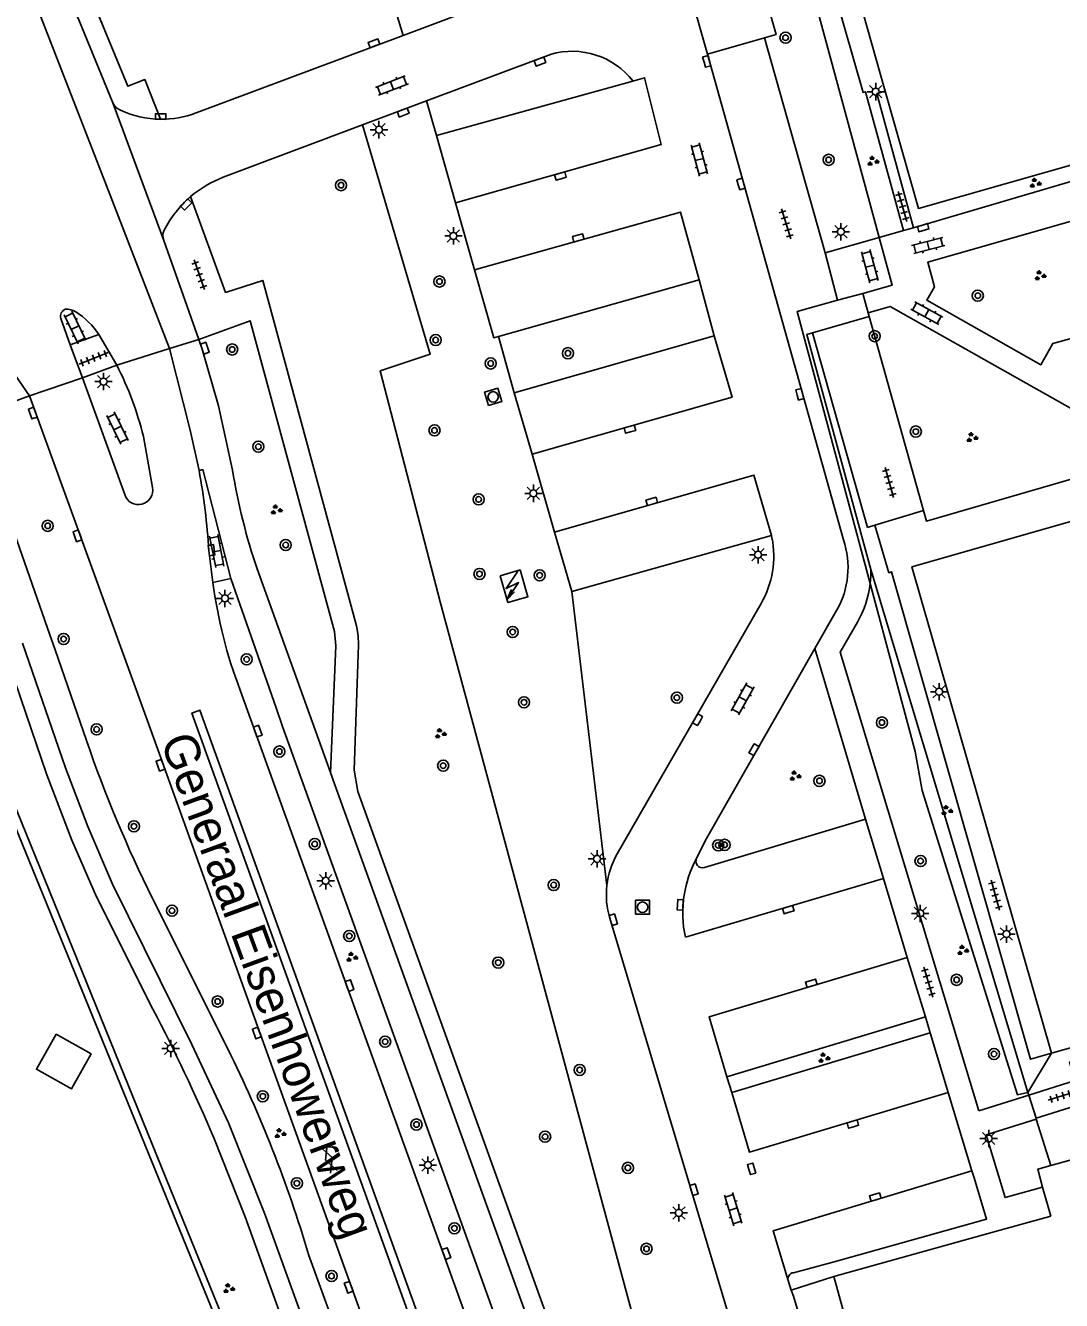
# Model space of a CAD drawing. Extents: x 137999 to 141000, y 397500 to 400501.
# Drawn here: x 138301.8 to 138376.2, y 399144.4 to 399235.9 of the extents above; entities that cross this region are included whole.
import ezdxf

# ---------------------------------------------------------------- set-up
doc = ezdxf.new("R2010")
doc.units = 0
for name, color, linetype in [('gg-afsc-hekwerk', 7, 'Continuous'), ('gg-afsc-muur', 7, 'Continuous'), ('gg-anno-openbare ruimte label', 7, 'Continuous'), ('gg-bbg-gedigitaliseerde bijgebouw', 7, 'Continuous'), ('gg-bbg-hoofdgebouw', 7, 'Continuous'), ('gg-bbg-lage trafo', 7, 'Continuous'), ('gg-knt-verharding', 7, 'Continuous'), ('gg-knt-verharding nz', 7, 'Continuous'), ('gt-grn-groengrens', 7, 'Continuous'), ('gt-grn-weggrens', 7, 'Continuous'), ('gt-symb-boom', 7, 'Continuous'), ('gt-symb-gesloten verharding', 7, 'Continuous'), ('gt-symb-groenvak', 7, 'Continuous'), ('gt-symb-klinker verharding', 7, 'Continuous'), ('gt-symb-kolk', 7, 'Continuous'), ('gt-symb-lichtmast', 7, 'Continuous'), ('gt-symb-rioolschacht', 7, 'Continuous'), ('gt-symb-tegel verharding', 7, 'Continuous'), ('gt-symb-trafo symbool', 7, 'Continuous')]:
    doc.layers.add(name, color=color, linetype=linetype)

# ---------------------------------------------------------------- blocks, each defined once
blk = doc.blocks.new('gt0-BOOM')
at = {"layer": 'gt-symb-boom'}
for radius in [0.4, 0.2]:
    blk.add_circle((0, 0), radius, dxfattribs=at)
blk = doc.blocks.new('gt0-LMAST')
at = {"layer": 'gt-symb-lichtmast'}
for p, q in [((-0.182, 0.173), (-0.447, 0.438)), ((-0.005, 0.246), (-0.005, 0.621)), ((0.172, 0.173), (0.437, 0.438)), ((-0.255, -0.004), (-0.63, -0.004)), ((-0.182, -0.181), (-0.447, -0.446)), ((-0.005, -0.254), (-0.005, -0.629)), ((0.437, -0.446), (0.172, -0.181)), ((0.245, -0.004), (0.62, -0.004))]:
    blk.add_line(p, q, dxfattribs=at)
blk.add_circle((-0.005, -0.004), 0.25, dxfattribs=at)
blk = doc.blocks.new('gt0-TEG1')
at = {"layer": 'gt-symb-tegel verharding'}
for p, q in [((-1.125, 0), (1.125, 0)), ((-0.9, -0.25), (-0.9, 0.25)), ((-0.45, -0.25), (-0.45, 0.25)), ((0, -0.25), (0, 0.25)), ((0.45, -0.25), (0.45, 0.25)), ((0.9, -0.25), (0.9, 0.25))]:
    blk.add_line(p, q, dxfattribs=at)
blk = doc.blocks.new('gt0-GRVAK')
at = {"layer": 'gt-symb-groenvak'}
for p, q in [((-0.11, 0.189), (-0.228, 0.24)), ((-0.182, 0.153), (0.088, 0.153)), ((-0.091, 0.211), (-0.156, 0.322)), ((-0.047, 0.214), (-0.047, 0.393)), ((-0.004, 0.211), (0.061, 0.322)), ((0.015, 0.189), (0.133, 0.24)), ((0.262, -0.052), (0.197, 0.059)), ((0.305, -0.049), (0.305, 0.13)), ((0.349, -0.052), (0.414, 0.059)), ((-0.245, -0.228), (-0.363, -0.177)), ((-0.318, -0.264), (-0.047, -0.264)), ((-0.226, -0.206), (-0.291, -0.095)), ((-0.183, -0.203), (-0.183, -0.024)), ((-0.139, -0.206), (-0.074, -0.095)), ((-0.12, -0.228), (-0.002, -0.177)), ((0.243, -0.074), (0.125, -0.023)), ((0.17, -0.11), (0.441, -0.11)), ((0.368, -0.074), (0.486, -0.023))]:
    blk.add_line(p, q, dxfattribs=at)
blk = doc.blocks.new('gt0-KL1')
at = {"layer": 'gt-symb-klinker verharding'}
for p, q in [((-1.15, 0.3), (1.15, 0.3)), ((-1, -0.3), (-1, 0.3)), ((-0.5, 0.3), (-0.5, 0.45)), ((0, -0.3), (0, 0.3)), ((0.5, 0.3), (0.5, 0.45)), ((1, -0.3), (1, 0.3)), ((-1.15, -0.3), (1.15, -0.3)), ((-0.5, -0.45), (-0.5, -0.3)), ((0.5, -0.45), (0.5, -0.3))]:
    blk.add_line(p, q, dxfattribs=at)
blk = doc.blocks.new('gt0-KOLK')
at = {"layer": 'gt-symb-kolk'}
blk.add_lwpolyline([(0, 0), (0.375, 0), (0.375, 0.4), (-0.375, 0.4), (-0.375, 0), (0, 0)], dxfattribs=at)
blk = doc.blocks.new('gt0-RS')
at = {"layer": 'gt-symb-rioolschacht'}
blk.add_lwpolyline([(-0.5, -0.5), (0.5, -0.5), (0.5, 0.5), (-0.5, 0.5)], close=True, dxfattribs=at)
blk.add_circle((0, 0), 0.375, dxfattribs=at)
blk = doc.blocks.new('gt0-HSP')
at = {"layer": 'gt-symb-trafo symbool'}
for points in [[(0.771, 0.746), (-0.529, -0.004), (0.471, -0.004), (-0.829, -0.754)], [(-0.217, -0.24), (-0.829, -0.754), (-0.077, -0.48)]]:
    blk.add_lwpolyline(points, dxfattribs=at)
blk = doc.blocks.new('gt0-GESVH1')
at = {"layer": 'gt-symb-gesloten verharding'}
for p, q in [((-0.992, -0.261), (0.008, 0.239)), ((0.008, -0.261), (-0.992, 0.239)), ((0.008, 0.239), (1.008, -0.261)), ((1.008, 0.239), (0.008, -0.261))]:
    blk.add_line(p, q, dxfattribs=at)

msp = doc.modelspace()

# ---------------------------------------------------------------- linework, layer by layer
at = {"layer": 'gg-afsc-hekwerk'}
for p, q in [((138358.554, 399248.677), (138363.499, 399231.238)), ((138360.083, 399216.221), (138361.885, 399216.715)), ((138375.436, 399162.17), (138426.269, 399176.659)), ((138375.436, 399162.17), (138373.748, 399159.354)), ((138373.808, 399159.164), (138373.748, 399159.354)), ((138374.328, 399157.503), (138373.808, 399159.164)), ((138374.347, 399157.443), (138374.328, 399157.503)), ((138375.394, 399154.104), (138374.347, 399157.443))]:
    msp.add_line(p, q, dxfattribs=at)
for points in [[(138363.075, 399220.728), (138354.057, 399254.023), (138355.259, 399254.412)], [(138363.499, 399231.238), (138365.888, 399222.814), (138381.287, 399227.195)], [(138361.885, 399216.715), (138364.005, 399217.297), (138363.075, 399220.728)], [(138362.425, 399195.887), (138357.176, 399215.423), (138360.083, 399216.221)], [(138426.269, 399176.659), (138416.081, 399211.572), (138365.416, 399197.088), (138375.436, 399162.17)], [(138373.748, 399159.354), (138372.993, 399159.188), (138366.145, 399181.026), (138365.662, 399183.839), (138362.425, 399195.887)]]:
    msp.add_lwpolyline(points, dxfattribs=at)
at = {"layer": 'gg-afsc-muur'}
for points in [[(138329.728, 399108.142), (138289.987, 399205.571), (138290.356, 399205.722)], [(138290.508, 399205.749), (138296.483, 399191.094), (138312.528, 399151.566), (138321.76, 399128.946)]]:
    msp.add_lwpolyline(points, dxfattribs=at)
at = {"layer": 'gg-bbg-gedigitaliseerde bijgebouw'}
msp.add_lwpolyline([(138303.985, 399163.535), (138306.502, 399162.126), (138305.093, 399159.608), (138302.575, 399161.018), (138303.985, 399163.535)], dxfattribs=at)
at = {"layer": 'gg-bbg-hoofdgebouw'}
for p, q in [((138380.91, 399155.64), (138375.394, 399154.104)), ((138374.804, 399152.56), (138375.385, 399150.476)), ((138375.385, 399150.476), (138371.069, 399149.272)), ((138371.069, 399149.272), (138359.817, 399146.135)), ((138359.817, 399146.135), (138360.852, 399142.417))]:
    msp.add_line(p, q, dxfattribs=at)
msp.add_lwpolyline([(138375.394, 399154.104), (138374.447, 399153.84), (138374.804, 399152.56)], dxfattribs=at)
at = {"layer": 'gg-bbg-lage trafo'}
msp.add_lwpolyline([(138335.856, 399196.453), (138337.297, 399196.869), (138337.853, 399194.947), (138336.412, 399194.531), (138335.856, 399196.453)], dxfattribs=at)
at = {"layer": 'gg-knt-verharding'}
for p, q in [((138314.039, 399229.675), (138328.912, 399235.243)), ((138354.842, 399235.065), (138350.748, 399233.899)), ((138359.187, 399219.622), (138354.842, 399235.065)), ((138360.501, 399199.026), (138350.748, 399233.899)), ((138331.289, 399228.051), (138345.399, 399231.964)), ((138308.069, 399230.405), (138309.975, 399225.231)), ((138325.975, 399228.81), (138330.576, 399230.536)), ((138315.993, 399225.054), (138325.975, 399228.81)), ((138332.661, 399223.216), (138331.289, 399228.051)), ((138309.975, 399225.231), (138311.714, 399220.51)), ((138334.026, 399218.402), (138332.661, 399223.216)), ((138363.075, 399220.728), (138359.187, 399219.622)), ((138364.817, 399221.224), (138363.075, 399220.728)), ((138365.523, 399221.431), (138364.817, 399221.224)), ((138314.234, 399213.415), (138311.714, 399220.51)), ((138359.187, 399219.622), (138360.083, 399216.221)), ((138350.148, 399217.696), (138335.736, 399213.623)), ((138351.23, 399213.674), (138350.148, 399217.696)), ((138362.272, 399215.332), (138361.885, 399216.715)), ((138362.272, 399215.332), (138362.347, 399215.064)), ((138304.334, 399214.922), (138304.998, 399213.019)), ((138362.347, 399215.064), (138366.248, 399201.138)), ((138304.998, 399213.019), (138307.065, 399213.76)), ((138308.345, 399211.574), (138307.065, 399213.76)), ((138336.879, 399209.577), (138351.23, 399213.674)), ((138358.288, 399213.895), (138362.233, 399199.914)), ((138304.998, 399213.019), (138305.879, 399210.65)), ((138300.603, 399211.516), (138302.088, 399209.357)), ((138305.879, 399210.65), (138308.345, 399211.574)), ((138305.879, 399210.65), (138308.917, 399202.27)), ((138302.088, 399209.357), (138298.058, 399207.908)), ((138302.088, 399209.357), (138310.551, 399186.034)), ((138338.152, 399205.176), (138336.879, 399209.577)), ((138298.058, 399207.908), (138303.53, 399192.218)), ((138310.914, 399202.784), (138310.259, 399206.436)), ((138339.769, 399199.586), (138338.152, 399205.176)), ((138341.004, 399195.317), (138339.769, 399199.586)), ((138362.752, 399200.072), (138362.233, 399199.914)), ((138355.351, 399199.343), (138341.004, 399195.317)), ((138355.376, 399199.175), (138355.351, 399199.343)), ((138315.252, 399195.962), (138314.947, 399198.259)), ((138318.417, 399196.937), (138323.69, 399182.319)), ((138315.252, 399195.962), (138316.532, 399196.243)), ((138316.532, 399196.243), (138319.782, 399186.965)), ((138344.268, 399176.475), (138354.6, 399194.464)), ((138358.455, 399191.217), (138360.016, 399193.949)), ((138358.455, 399191.217), (138362.08, 399178.985)), ((138325.637, 399180.96), (138331.4, 399165.016)), ((138362.08, 399178.985), (138350.522, 399175.499)), ((138362.08, 399178.985), (138363.377, 399174.707)), ((138363.377, 399174.707), (138365.089, 399169.052)), ((138310.909, 399173.283), (138316.306, 399162.483)), ((138365.089, 399169.052), (138366.385, 399164.773)), ((138366.385, 399164.773), (138352.138, 399160.488)), ((138366.385, 399164.773), (138366.726, 399163.629)), ((138352.487, 399159.361), (138366.726, 399163.629)), ((138366.726, 399163.629), (138368.022, 399159.363)), ((138352.138, 399160.488), (138352.487, 399159.361)), ((138368.022, 399159.363), (138369.72, 399153.739)), ((138370.218, 399158.045), (138373.808, 399159.164)), ((138370.74, 399156.314), (138374.347, 399157.443)), ((138356.764, 399145.168), (138356.536, 399145.852)), ((138356.764, 399145.168), (138359.817, 399146.135))]:
    msp.add_line(p, q, dxfattribs=at)
for points in [[(138349.502, 399256.961), (138355.672, 399235.301), (138354.842, 399235.065)], [(138357.026, 399248.24), (138361.912, 399231.146), (138362.084, 399231.193), (138364.817, 399221.224)], [(138328.912, 399235.243), (138335.53, 399237.721), (138339.499, 399239.244)], [(138308.069, 399230.405), (138305.616, 399236.366), (138305.134, 399237.392)], [(138307.034, 399236.684), (138309.136, 399231.584), (138310.37, 399232.068), (138311.475, 399229.214)], [(138330.576, 399230.536), (138338.65, 399233.547), (138339.481, 399233.875)], [(138365.523, 399221.431), (138362.892, 399231.072), (138363.499, 399231.238)], [(138365.523, 399221.431), (138377.236, 399224.864), (138381.579, 399226.106), (138381.287, 399227.195)], [(138377.008, 399213.539), (138375.545, 399213.126), (138374.684, 399211.601), (138366.486, 399216.228), (138367.031, 399217.199), (138366.555, 399218.957), (138385.902, 399224.489), (138386.312, 399223.105)], [(138313.642, 399223.665), (138316.152, 399216.785), (138318.822, 399217.646), (138325.556, 399192.845), (138325.661, 399192.165), (138325.707, 399191.478), (138325.374, 399182.489), (138325.637, 399180.96)], [(138335.736, 399213.623), (138335.408, 399213.53), (138334.026, 399218.402)], [(138362.272, 399215.332), (138363.863, 399215.778), (138376.792, 399208.49), (138378.332, 399208.925)], [(138323.69, 399182.319), (138324.065, 399191.411), (138323.974, 399192.457), (138317.919, 399214.757), (138314.234, 399213.415)], [(138314.234, 399213.415), (138314.48, 399212.721), (138315.654, 399208.648), (138316.658, 399204.022)], [(138362.48, 399196.899), (138357.87, 399213.766), (138358.288, 399213.895)], [(138366.248, 399201.138), (138366.463, 399200.372), (138381.473, 399204.721)], [(138316.532, 399196.243), (138314.528, 399204.075), (138314.251, 399204.012)], [(138375.436, 399162.17), (138373.923, 399161.738), (138363.955, 399196.732), (138363.766, 399196.661), (138362.752, 399200.072)], [(138362.425, 399195.887), (138362.47, 399196.393), (138362.48, 399196.899)], [(138370.218, 399158.045), (138360.277, 399190.97), (138361.509, 399193.128)], [(138306.176, 399184.613), (138303.934, 399191.119), (138303.53, 399192.218)], [(138331.627, 399116.033), (138329.671, 399121.04), (138318.941, 399150.68), (138316.361, 399157.18), (138313.731, 399162.801), (138308.041, 399174.3), (138306.261, 399178.44), (138304.661, 399182.66), (138301.589, 399191.602)], [(138300.305, 399191), (138303.331, 399182.16), (138305.121, 399177.471), (138306.881, 399173.4), (138310.94, 399165.328)], [(138358.455, 399191.217), (138350.674, 399177.595), (138349.966, 399176.17)], [(138341.905, 399120.026), (138340.54, 399123.53), (138317.206, 399188.243)], [(138338.378, 399118.663), (138337.379, 399121.07), (138313.734, 399186.591), (138314.309, 399186.788), (138337.956, 399121.28), (138338.951, 399118.885)], [(138343.788, 399120.761), (138340.74, 399128.72), (138320.248, 399185.625), (138319.782, 399186.965)], [(138335.413, 399117.517), (138332.551, 399125.001), (138310.551, 399186.034)], [(138323.69, 399182.319), (138323.989, 399181.436), (138345.24, 399122.6), (138345.686, 399121.495)], [(138355.885, 399132.254), (138353.407, 399139.567), (138343.734, 399171.858)], [(138331.4, 399165.016), (138346.09, 399124.23), (138346.975, 399121.993)], [(138374.328, 399157.503), (138379.074, 399158.991), (138378.136, 399161.981), (138376.732, 399161.541), (138377.148, 399160.212), (138373.808, 399159.164)], [(138315.31, 399156.103), (138317.551, 399150.42), (138324.868, 399130.183)], [(138374.804, 399152.56), (138372.101, 399151.808), (138370.74, 399156.314)], [(138369.72, 399153.739), (138369.891, 399153.228), (138370.777, 399150.266), (138359.844, 399147.209), (138356.924, 399146.417)], [(138333.481, 399116.755), (138332.071, 399120.34), (138322.105, 399147.728)], [(138357.901, 399141.452), (138356.908, 399144.735), (138356.764, 399145.168)]]:
    msp.add_lwpolyline(points, dxfattribs=at)
for centre, radius, start, end in [((138341.032, 399228.558), 5.539, 37.95109, 106.25701), ((138308.995, 399230.804), 1.008, 203.29439, 247.87163), ((138311.56, 399236.149), 6.936, 244.86908, 269.2939), ((138311.552, 399236.146), 6.932, 269.3624, 291.02304), ((138318.771, 399217.669), 7.89, 110.61077, 130.53948), ((138318.752, 399217.702), 7.853, 130.59196, 153.15433), ((138312.674, 399220.839), 1.015, 156.24787, 198.94149), ((138304.855, 399215.077), 0.544, 111.93087, 196.54993), ((138304.745, 399214.396), 1.188, 56.5668, 94.49724), ((138302.523, 399210.78), 5.432, 33.26624, 58.02125), ((138286.855, 399200.643), 24.111, 13.90243, 26.96015), ((138269.698, 399195.703), 45.321, 3.23262, 10.56366), ((138360.012, 399211.025), 43.916, 189.17535, 198.71059), ((138309.899, 399202.589), 1.033, 197.99694, 10.87075), ((138348.705, 399197.854), 6.8, 330.09519, 11.19718), ((138354.636, 399197.025), 6.197, 330.24303, 18.84329), ((138348.093, 399200.169), 33.11, 187.29936, 201.1117), ((138355.09, 399196.791), 7.39, 330.29042, 352.97679), ((138395.433, 399215.246), 94.368, 198.94205, 206.40249), ((138349.356, 399173.548), 5.869, 150.08874, 173.40795), ((138350.391, 399175.957), 0.476, 153.37212, 285.91912), ((138349.361, 399173.547), 5.875, 173.39909, 196.70562), ((138199.993, 399107.123), 125.288, 23.01281, 27.68222), ((138236.779, 399122.71), 88.918, 16.3412, 26.57037), ((138356.968, 399145.971), 0.448, 95.68173, 195.3615)]:
    msp.add_arc(centre, radius, start, end, dxfattribs=at)
at = {"layer": 'gg-knt-verharding nz'}
for p, q in [((138343.499, 399259.552), (138350.748, 399233.899)), ((138307.584, 399224.521), (138312.14, 399212.76)), ((138363.377, 399174.707), (138349.158, 399170.504))]:
    msp.add_line(p, q, dxfattribs=at)
for points in [[(138302.389, 399237.927), (138302.404, 399237.897), (138307.584, 399224.521)], [(138332.661, 399223.216), (138347.417, 399227.399), (138346.234, 399232.193), (138345.399, 399231.964)], [(138350.148, 399217.696), (138348.801, 399222.552), (138334.026, 399218.402)], [(138338.152, 399205.176), (138352.507, 399209.278), (138351.23, 399213.674)], [(138312.14, 399212.76), (138313.613, 399206.911), (138314.251, 399204.012)], [(138355.351, 399199.343), (138354.08, 399203.681), (138339.769, 399199.586)], [(138365.089, 399169.052), (138350.863, 399164.783), (138352.138, 399160.488)], [(138352.487, 399159.361), (138353.768, 399155.066), (138368.022, 399159.363)], [(138369.72, 399153.739), (138355.47, 399149.424), (138356.536, 399145.852)]]:
    msp.add_lwpolyline(points, dxfattribs=at)
msp.add_arc((138357.224, 399172.244), 8.252, 151.59296, 192.17515, dxfattribs=at)
at = {"layer": 'gt-grn-groengrens'}
for p, q in [((138328.912, 399235.243), (138327.627, 399239.401)), ((138331.289, 399228.051), (138330.576, 399230.536)), ((138336.879, 399209.577), (138335.736, 399213.623)), ((138373.748, 399159.354), (138362.48, 399196.899)), ((138343.525, 399174.222), (138341.004, 399195.317))]:
    msp.add_line(p, q, dxfattribs=at)
msp.add_lwpolyline([(138325.975, 399228.81), (138330.842, 399212.358), (138327.262, 399211.167), (138331.552, 399194.565), (138347.48, 399135.591), (138344.437, 399134.4), (138346.255, 399129.244)], dxfattribs=at)
at = {"layer": 'gt-grn-weggrens'}
for p, q in [((138362.347, 399215.064), (138358.288, 399213.895)), ((138312.14, 399212.76), (138314.234, 399213.415)), ((138308.345, 399211.574), (138312.14, 399212.76)), ((138302.088, 399209.357), (138305.879, 399210.65)), ((138366.248, 399201.138), (138362.752, 399200.072))]:
    msp.add_line(p, q, dxfattribs=at)

# ---------------------------------------------------------------- block references
at = {"layer": 'gt-symb-boom'}
for p in [(138356.35, 399235.073), (138359.441, 399226.308), (138324.444, 399224.486), (138331.507, 399217.57), (138370.148, 399216.555), (138331.233, 399213.366), (138362.744, 399213.648), (138316.63, 399212.692), (138340.729, 399212.423), (138335.186, 399211.689), (138365.7, 399206.799), (138318.511, 399205.713), (138334.318, 399201.93), (138303.388, 399200.031), (138320.471, 399198.653), (138334.382, 399196.58), (138338.702, 399196.483), (138304.528, 399191.91), (138336.762, 399192.414), (138317.671, 399190.449), (138337.578, 399187.366), (138348.549, 399187.699), (138306.898, 399185.42), (138363.266, 399185.914), (138320.017, 399183.83), (138331.775, 399182.817), (138358.783, 399181.724), (138309.576, 399178.464), (138322.557, 399177.189), (138351.514, 399177.101), (138351.971, 399177.129), (138366.039, 399175.97), (138339.709, 399174.243), (138312.309, 399172.403), (138325.031, 399170.589), (138335.725, 399168.679), (138368.626, 399167.442), (138315.583, 399165.887), (138327.61, 399163.004), (138371.308, 399162.117), (138341.573, 399160.975), (138318.829, 399159.081), (138329.855, 399157.053), (138339.091, 399156.179), (138345.032, 399153.942), (138321.275, 399152.839), (138332.582, 399149.606), (138346.368, 399148.131), (138323.761, 399146.176)]:
    msp.add_blockref('gt0-BOOM', p, dxfattribs=at)
at = {"layer": 'gt-symb-boom', "rotation": 106.13420459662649}
msp.add_blockref('gt0-BOOM', (138331.152, 399206.885), dxfattribs=at)
at = {"layer": 'gt-symb-gesloten verharding', "rotation": -69.02828943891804}
msp.add_blockref('gt0-GESVH1', (138323.573, 399154.602), dxfattribs=at)
at = {"layer": 'gt-symb-groenvak'}
for p in [(138362.604, 399226.205), (138374.251, 399224.622), (138374.596, 399217.987), (138369.713, 399206.372), (138319.775, 399201.179), (138331.557, 399185.104), (138357.012, 399182.068), (138367.905, 399179.595), (138325.196, 399169.068), (138369.051, 399169.552), (138359.081, 399161.823), (138320.043, 399156.404), (138316.363, 399145.283)]:
    msp.add_blockref('gt0-GRVAK', p, dxfattribs=at)
at = {"layer": 'gt-symb-klinker verharding'}
for p, rotation in [((138328.093, 399231.636), 21.152645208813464), ((138350.162, 399226.329), -74.99108632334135), ((138366.589, 399220.159), 14.481034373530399), ((138362.4, 399218.674), -74.99108632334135), ((138366.487, 399215.295), -28.308520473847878), ((138305.342, 399214.267), 115.89914898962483), ((138308.4, 399207.051), 115.89914899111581), ((138315.521, 399198.216), 100.95043426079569), ((138353.273, 399187.606), -118.9989771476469), ((138352.592, 399150.976), 106.98473253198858)]:
    msp.add_blockref('gt0-KL1', p, dxfattribs=dict(at, rotation=rotation))
at = {"layer": 'gt-symb-kolk'}
for p, rotation in [((138326.875, 399234.485), 20.482296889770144), ((138338.65, 399233.547), -159.5713828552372), ((138350.499, 399233.318), -74.39306952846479), ((138328.837, 399229.887), -159.39030706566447), ((138311.496, 399229.214), -0.5156480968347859), ((138340.245, 399224.953), 15.66210634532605), ((138352.957, 399224.516), -74.39306952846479), ((138313.187, 399223.243), -134.87852503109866), ((138366.171, 399221.621), -163.7948146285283), ((138341.522, 399220.507), 15.662106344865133), ((138314.48, 399212.721), -70.49642676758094), ((138357.181, 399209.423), -74.39306952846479), ((138302.504, 399208.196), 109.70395158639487), ((138345.231, 399206.779), 15.969016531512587), ((138346.801, 399201.596), 15.969016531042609), ((138305.71, 399199.384), 109.99289397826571), ((138314.947, 399198.259), -82.46974665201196), ((138350.21, 399186.019), 60.12717895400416), ((138318.278, 399185.228), -70.18818811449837), ((138354.258, 399183.869), 60.12717895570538), ((138311.667, 399182.917), 109.81181188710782), ((138348.6, 399172.835), -93.84074707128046), ((138343.786, 399171.7), -73.32270606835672), ((138356.607, 399172.288), 16.732160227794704), ((138358.255, 399167.002), 16.732160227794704), ((138324.864, 399166.96), -70.18818811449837), ((138318.586, 399163.692), 109.88516511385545), ((138361.236, 399156.9), 16.732160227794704), ((138353.725, 399153.815), -73.32270606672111), ((138349.586, 399152.32), -73.32270606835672), ((138362.847, 399151.654), 16.87548368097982), ((138331.811, 399147.724), -70.18818811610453), ((138324.801, 399145.302), -70.18818811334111)]:
    msp.add_blockref('gt0-KOLK', p, dxfattribs=dict(at, rotation=rotation))
at = {"layer": 'gt-symb-lichtmast'}
for p in [(138362.828, 399231.203), (138327.172, 399228.474), (138360.324, 399221.149), (138332.517, 399220.848), (138307.4, 399210.391), (138338.257, 399202.367), (138354.381, 399197.962), (138316.116, 399194.824), (138367.379, 399188.126), (138342.823, 399176.13), (138323.347, 399174.554), (138366.023, 399172.212), (138372.212, 399170.728), (138312.222, 399162.524), (138370.934, 399156.055), (138330.68, 399154.145), (138348.696, 399150.716)]:
    msp.add_blockref('gt0-LMAST', p, dxfattribs=at)
at = {"layer": 'gt-symb-rioolschacht', "rotation": 16.13420459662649}
msp.add_blockref('gt0-RS', (138335.363, 399209.291), dxfattribs=at)
at = {"layer": 'gt-symb-rioolschacht'}
msp.add_blockref('gt0-RS', (138346.085, 399172.654), dxfattribs=at)
at = {"layer": 'gt-symb-tegel verharding'}
for p, rotation in [((138364.736, 399222.959), -74.10181291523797), ((138356.396, 399221.719), 106.98473253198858), ((138314.271, 399218.059), 109.03307980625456), ((138306.688, 399212.065), 21.716290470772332), ((138363.796, 399203.141), -74.21205294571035), ((138371.403, 399173.524), -74.21205294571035), ((138366.598, 399167.264), 106.98473253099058), ((138376.278, 399159.134), 17.583097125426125)]:
    msp.add_blockref('gt0-TEG1', p, dxfattribs=dict(at, rotation=rotation))
at = {"layer": 'gt-symb-trafo symbool', "rotation": 25.4633450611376}
msp.add_blockref('gt0-HSP', (138336.764, 399195.762), dxfattribs=at)

# ---------------------------------------------------------------- texts
at = {"layer": 'gg-anno-openbare ruimte label'}
msp.add_text('Generaal Eisenhowerweg', height=2.5, rotation=290.1, dxfattribs=at).set_placement((138311.453, 399184.606))

doc.saveas('drawing.dxf')
